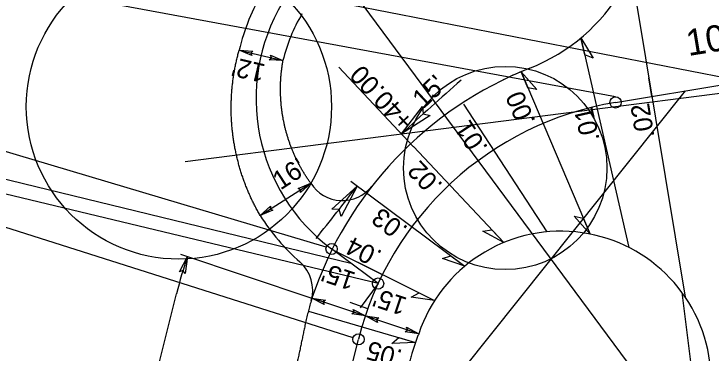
# Model space of a CAD drawing. Extents: x 472216 to 481979, y 489069 to 507339.
# Drawn here: x 477890.9 to 478076.7, y 497439.9 to 497530.3 of the extents above; entities that cross this region are included whole.
import ezdxf

# ---------------------------------------------------------------- set-up
doc = ezdxf.new("R2010")
doc.units = 0
for name, color, linetype in [('Old_Level_12', 7, 'Continuous'), ('Prop Drainage Structure Drop Inlet Grate 2 Narrow Slots and Sag Grates 840 24 CELL', 7, 'Continuous'), ('Prop Drainage Structure Drop Inlet Grate 2 Wide Slots and Sag Grates 840 22 Label', 7, 'Continuous'), ('Prop Drainage Structure Outlet Berm Ditch 850 10 CELL', 7, 'Continuous'), ('Prop Drainage Structure Pipe CSP 15in', 7, 'Continuous'), ('Prop Drainage Structure Pipe RCP 18in Class IV', 7, 'Continuous'), ('Prop Drainage Structure Pipe RCP 24in Class III Label', 7, 'Continuous'), ('Prop Erosion Embankment Toe Protection CELL', 7, 'Continuous'), ('Sheet Block Revision CELL', 7, 'Continuous'), ('Sheet Clip Boundary CELL', 7, 'Continuous'), ('Sheet North Arrow Point CELL', 7, 'Continuous'), ('Sheet PE Seal Cell', 7, 'Continuous'), ('Sheet Plot Border Inside CELL', 7, 'Continuous'), ('Sheet Plot Border Outside CELL', 7, 'Continuous'), ('Sheet Profile Grid Major CELL', 7, 'Continuous'), ('Sheet Profile Grid Minor CELL', 7, 'Continuous')]:
    doc.layers.add(name, color=color, linetype=linetype)

msp = doc.modelspace()

# ---------------------------------------------------------------- linework, layer by layer
at = {"layer": 'Old_Level_12'}
for p, q in [((478085.17, 497512.33), (477786.24, 497570.88)), ((478051.29, 497508.21), (477755.44, 497562.92)), ((478010.24, 497435.09), (478069.92, 497509.8)), ((477974.17, 497468.12), (477882.89, 497495.31)), ((477880.32, 497488.28), (477980.69, 497463.83)), ((477987.99, 497458.4), (477878.98, 497484.61)), ((477981.3, 497443.91), (477876.3, 497477.28))]:
    msp.add_line(p, q, dxfattribs=at)
for centre in [(478051.29, 497506.71), (477975.59, 497467.63), (477987.99, 497458.4), (477982.76, 497443.54)]:
    msp.add_circle(centre, 1.5, dxfattribs=at)
at = {"layer": 'Prop Drainage Structure Drop Inlet Grate 2 Narrow Slots and Sag Grates 840 24 CELL'}
for points in [[(478042.03, 497523.91), (478045.32, 497518.51), (478043.06, 497519.4)], [(478026.09, 497514.89), (478030.27, 497510.15), (478027.9, 497510.63)], [(478044.48, 497471.61), (478040.29, 497476.35), (478042.67, 497475.87)], [(478021.48, 497469.34), (478015.91, 497472.34), (478018.31, 497472.71)], [(478011.12, 497463.08), (478005.12, 497465.06), (478007.41, 497465.84)], [(478003.03, 497453.89), (477996.77, 497454.78), (477998.9, 497455.96)], [(477997.94, 497442.68), (477991.62, 497442.46), (477993.5, 497443.99)]]:
    msp.add_lwpolyline(points, close=True, dxfattribs=at)
at = {"layer": 'Prop Drainage Structure Drop Inlet Grate 2 Wide Slots and Sag Grates 840 22 Label'}
for p, q in [((478055.48, 497541.43), (478069.85, 497454.82)), ((478042.03, 497523.91), (478054.84, 497468.04)), ((477997.44, 497494.9), (477977.52, 497516.07)), ((478026.09, 497514.89), (478044.48, 497471.61)), ((478010.77, 497506.24), (478033, 497472.19)), ((477997.38, 497494.96), (478021.48, 497469.34)), ((477980.69, 497485.71), (478011.12, 497463.08)), ((477975.73, 497467.53), (478003.03, 497453.89)), ((477969.4, 497451.09), (477997.94, 497442.68))]:
    msp.add_line(p, q, dxfattribs=at)
for points in [[(478001.9, 497503.26), (477994.21, 497498.33), (477999.81, 497505.62), (478000.04, 497503.66)], [(477975.68, 497478.26), (477982.44, 497484.4), (477978.13, 497476.28), (477977.58, 497478.17)]]:
    msp.add_lwpolyline(points, close=True, dxfattribs=at)
for centre, start, end in [((478611.05, 496829.3), 131.32994, 132.6756), ((477261.53, 498039.75), 321.27392, 322.39218)]:
    msp.add_arc(centre, 910, start, end, dxfattribs=at)
at = {"layer": 'Prop Drainage Structure Outlet Berm Ditch 850 10 CELL'}
for points in [[(477954.31, 497519.18), (477950.95, 497520.62), (477954.62, 497520.41), (477954.03, 497519.89)], [(477959.27, 497519.29), (477962.63, 497517.86), (477958.96, 497518.06), (477959.55, 497518.58)], [(477966.67, 497483.73), (477970.04, 497485.14), (477967.34, 497482.66), (477967.38, 497483.44)], [(477959.92, 497477.95), (477956.55, 497476.54), (477959.26, 497479.02), (477959.22, 497478.24)], [(477935.07, 497461.58), (477937.16, 497465.64), (477936.56, 497461.08), (477935.97, 497461.87)], [(477973.57, 497452.82), (477970.35, 497454.55), (477973.99, 497454.01), (477973.35, 497453.55)], [(477981.36, 497451.52), (477984.58, 497449.79), (477980.94, 497450.33), (477981.58, 497450.8)], [(477987.8, 497448.06), (477984.58, 497449.79), (477988.22, 497449.25), (477987.58, 497448.79)], [(477995.59, 497446.77), (477998.81, 497445.04), (477995.17, 497445.58), (477995.81, 497446.04)]]:
    msp.add_lwpolyline(points, close=True, dxfattribs=at)
at = {"layer": 'Prop Drainage Structure Pipe RCP 18in Class IV'}
msp.add_line((477919.45, 497619.79), (478074.12, 497410.8), dxfattribs=at)
at = {"layer": 'Prop Drainage Structure Pipe RCP 24in Class III Label'}
for centre, radius, start, end in [((478010.07, 497562.36), 50, 291.5633, 7.2747), ((478005.45, 497507.73), 56, 149.137, 166.7027), ((478005.45, 497507.73), 44, 149.137, 166.7027), ((478065.2, 497422.86), 100, 111.5633, 161.5249), ((478065.2, 497422.86), 100, 111.5633, 116.0517), ((477978.47, 497490.52), 10, 212.5395, 322.0383), ((478005.45, 497507.73), 58, 212.5395, 228.6818), ((478036.75, 497432.36), 40, 7.2747, 161.5249), ((477960.55, 497456.66), 10, 343.6997, 48.6818)]:
    msp.add_arc(centre, radius, start, end, dxfattribs=at)
for points in [[(477956.55, 497476.54), (477956.24, 497477.08), (477955.94, 497477.63), (477955.64, 497478.18), (477955.35, 497478.73), (477955.06, 497479.29), (477954.78, 497479.85), (477954.5, 497480.41), (477954.23, 497480.98), (477953.97, 497481.55), (477953.72, 497482.12), (477953.47, 497482.69), (477953.22, 497483.26), (477952.99, 497483.84), (477952.76, 497484.42), (477952.53, 497485), (477952.31, 497485.59), (477952.1, 497486.17), (477951.9, 497486.76), (477951.7, 497487.35), (477951.51, 497487.94), (477951.32, 497488.53), (477951.14, 497489.13), (477950.97, 497489.73), (477950.81, 497490.32), (477950.65, 497490.92), (477950.49, 497491.52), (477950.35, 497492.13), (477950.21, 497492.73), (477950.08, 497493.34), (477949.95, 497493.94), (477949.83, 497494.55), (477949.72, 497495.16), (477949.61, 497495.77), (477949.51, 497496.37), (477949.42, 497496.99), (477949.33, 497497.6), (477949.25, 497498.21), (477949.18, 497498.82), (477949.11, 497499.43), (477949.05, 497500.05), (477949, 497500.66), (477948.95, 497501.27), (477948.91, 497501.89), (477948.88, 497502.5), (477948.85, 497503.12), (477948.83, 497503.73), (477948.82, 497504.34), (477948.82, 497504.96), (477948.82, 497505.57), (477948.82, 497506.18), (477948.84, 497506.8), (477948.86, 497507.41), (477948.88, 497508.02), (477948.92, 497508.63), (477948.96, 497509.24), (477949, 497509.85), (477949.06, 497510.46), (477949.12, 497511.07), (477949.18, 497511.68), (477949.26, 497512.28), (477949.33, 497512.89), (477949.42, 497513.49), (477949.51, 497514.09), (477949.61, 497514.69), (477949.72, 497515.29), (477949.83, 497515.89), (477949.95, 497516.49), (477950.07, 497517.08), (477950.2, 497517.68), (477950.34, 497518.27), (477950.48, 497518.86), (477950.63, 497519.45), (477950.95, 497520.62)], [(477970.04, 497485.14), (477969.78, 497485.51), (477969.52, 497485.89), (477969.26, 497486.26), (477969.01, 497486.64), (477968.76, 497487.02), (477968.51, 497487.41), (477968.27, 497487.8), (477968.03, 497488.19), (477967.8, 497488.58), (477967.57, 497488.98), (477967.35, 497489.38), (477967.12, 497489.78), (477966.91, 497490.18), (477966.7, 497490.59), (477966.49, 497491), (477966.28, 497491.41), (477966.09, 497491.82), (477965.89, 497492.24), (477965.7, 497492.66), (477965.51, 497493.08), (477965.33, 497493.5), (477965.16, 497493.93), (477964.98, 497494.36), (477964.81, 497494.79), (477964.65, 497495.22), (477964.49, 497495.65), (477964.34, 497496.09), (477964.19, 497496.53), (477964.04, 497496.97), (477963.9, 497497.41), (477963.77, 497497.85), (477963.64, 497498.3), (477963.51, 497498.74), (477963.39, 497499.19), (477963.27, 497499.64), (477963.16, 497500.1), (477963.06, 497500.55), (477962.95, 497501), (477962.86, 497501.46), (477962.76, 497501.92), (477962.68, 497502.37), (477962.59, 497502.83), (477962.52, 497503.29), (477962.44, 497503.76), (477962.38, 497504.22), (477962.31, 497504.68), (477962.26, 497505.15), (477962.2, 497505.61), (477962.16, 497506.08), (477962.12, 497506.55), (477962.08, 497507.02), (477962.05, 497507.49), (477962.02, 497507.95), (477962, 497508.42), (477961.98, 497508.89), (477961.97, 497509.37), (477961.96, 497509.84), (477961.96, 497510.31), (477961.96, 497510.78), (477961.97, 497511.25), (477961.98, 497511.72), (477962, 497512.2), (477962.03, 497512.67), (477962.06, 497513.14), (477962.09, 497513.61), (477962.13, 497514.09), (477962.17, 497514.56), (477962.22, 497515.03), (477962.28, 497515.5), (477962.34, 497515.97), (477962.4, 497516.45), (477962.47, 497516.92), (477962.63, 497517.86)], [(477970.35, 497454.55), (477970.13, 497453.78), (477969.91, 497453.02), (477969.7, 497452.25), (477969.5, 497451.49), (477969.3, 497450.72), (477969.11, 497449.95), (477968.92, 497449.17), (477968.74, 497448.4), (477968.57, 497447.63), (477968.41, 497446.89), (477968.27, 497446.23), (477968.13, 497445.57), (477967.99, 497444.91), (477967.86, 497444.24), (477967.72, 497443.58), (477967.58, 497442.92), (477967.44, 497442.26), (477967.3, 497441.6), (477967.17, 497440.93), (477967.03, 497440.27), (477966.89, 497439.61), (477966.75, 497438.95), (477966.61, 497438.29), (477966.47, 497437.63), (477966.34, 497436.96), (477966.2, 497436.3), (477966.06, 497435.64), (477965.92, 497434.98), (477965.78, 497434.32), (477965.65, 497433.65), (477965.51, 497432.99), (477965.37, 497432.33), (477965.23, 497431.67), (477965.09, 497431.01), (477964.95, 497430.34), (477964.82, 497429.68), (477964.68, 497429.02), (477964.54, 497428.36), (477964.4, 497427.7), (477964.26, 497427.03), (477964.12, 497426.37), (477963.99, 497425.71), (477963.85, 497425.05), (477963.71, 497424.39), (477963.57, 497423.72), (477963.43, 497423.06), (477963.3, 497422.4), (477963.16, 497421.74), (477963.02, 497421.08), (477962.88, 497420.41), (477962.74, 497419.75), (477962.6, 497419.09), (477962.47, 497418.43), (477962.33, 497417.77), (477962.19, 497417.11), (477962.05, 497416.44), (477961.91, 497415.78), (477961.78, 497415.12), (477961.64, 497414.46), (477961.5, 497413.8), (477961.36, 497413.13), (477961.22, 497412.47), (477961.08, 497411.81), (477960.95, 497411.15), (477960.81, 497410.49), (477960.67, 497409.82), (477960.53, 497409.16), (477960.39, 497408.5), (477960.25, 497407.84), (477960.12, 497407.18), (477959.98, 497406.51), (477959.84, 497405.85), (477959.7, 497405.19), (477959.56, 497404.53)], [(477998.81, 497445.04), (477998.61, 497444.52), (477998.41, 497444), (477998.22, 497443.48), (477998.03, 497442.95), (477997.85, 497442.42), (477997.67, 497441.89), (477997.49, 497441.36), (477997.32, 497440.83), (477997.16, 497440.3), (477996.98, 497439.72), (477996.79, 497439.07), (477996.6, 497438.43), (477996.41, 497437.78), (477996.22, 497437.13), (477996.03, 497436.48), (477995.84, 497435.83), (477995.65, 497435.18), (477995.46, 497434.53), (477995.27, 497433.88), (477995.08, 497433.24), (477994.89, 497432.59), (477994.7, 497431.94), (477994.5, 497431.29), (477994.31, 497430.64), (477994.12, 497429.99), (477993.93, 497429.34), (477993.74, 497428.69), (477993.55, 497428.05), (477993.36, 497427.4), (477993.17, 497426.75), (477992.98, 497426.1), (477992.79, 497425.45), (477992.6, 497424.8), (477992.41, 497424.15), (477992.22, 497423.5), (477992.03, 497422.85), (477991.84, 497422.21), (477991.65, 497421.56), (477991.45, 497420.91), (477991.26, 497420.26), (477991.07, 497419.61), (477990.88, 497418.96), (477990.69, 497418.31), (477990.5, 497417.66), (477990.31, 497417.02), (477990.12, 497416.37), (477989.93, 497415.72), (477989.74, 497415.07), (477989.55, 497414.42), (477989.36, 497413.77), (477989.17, 497413.12), (477988.98, 497412.47), (477988.79, 497411.83), (477988.59, 497411.18), (477988.4, 497410.53), (477988.21, 497409.88), (477988.02, 497409.23), (477987.83, 497408.58), (477987.64, 497407.93), (477987.45, 497407.28), (477987.26, 497406.64), (477987.07, 497405.99), (477986.88, 497405.34), (477986.69, 497404.69), (477986.5, 497404.04), (477986.31, 497403.39), (477986.12, 497402.74), (477985.93, 497402.09), (477985.74, 497401.44), (477985.54, 497400.8), (477985.35, 497400.15), (477985.16, 497399.5), (477984.97, 497398.85), (477984.78, 497398.2)]]:
    msp.add_spline(points, degree=3, dxfattribs=at)
at = {"layer": 'Prop Erosion Embankment Toe Protection CELL'}
msp.add_line((478147.68, 496839.73), (478069.01, 497456.01), dxfattribs=at)
at = {"layer": 'Sheet Block Revision CELL'}
for p, q in [((477950.95, 497520.62), (477962.63, 497517.86)), ((477956.55, 497476.54), (477970.04, 497485.14)), ((477935.27, 497466.27), (477970.35, 497454.55)), ((477911.51, 497365.04), (477934.26, 497455.71)), ((477998.81, 497445.04), (477970.35, 497454.55))]:
    msp.add_line(p, q, dxfattribs=at)
msp.add_arc((478065.2, 497422.86), 135, 161.5244, 165.9154, dxfattribs=at)
at = {"layer": 'Sheet Clip Boundary CELL'}
msp.add_arc((478005.45, 497507.73), 50, 149.137, 233.326, dxfattribs=at)
at = {"layer": 'Sheet North Arrow Point CELL'}
for p, q in [((478051.29, 497506.71), (478085.01, 497512.31)), ((477987.99, 497458.4), (477975.59, 497467.63)), ((477946.25, 497298.04), (477982.76, 497443.54))]:
    msp.add_line(p, q, dxfattribs=at)
for centre, radius, start, end in [((478005.45, 497507.73), 50, 149.137, 233.326), ((478065.2, 497422.86), 85, 99.4219, 165.9154)]:
    msp.add_arc(centre, radius, start, end, dxfattribs=at)
at = {"layer": 'Sheet PE Seal Cell'}
for p, q in [((478060.97, 497508.32), (478060.15, 497513.25)), ((477985.22, 497451.64), (477980.52, 497453.33))]:
    msp.add_line(p, q, dxfattribs=at)
at = {"layer": 'Sheet Plot Border Inside CELL'}
msp.add_line((477936.52, 497490.96), (478234.11, 497528.94), dxfattribs=at)
at = {"layer": 'Sheet Plot Border Outside CELL'}
for p, q in [((477987.99, 497458.4), (477975.59, 497467.63)), ((477975.73, 497467.53), (477989.15, 497460.83))]:
    msp.add_line(p, q, dxfattribs=at)
for centre, radius in [((477934.88, 497505.6), 40.68), ((478021.88, 497489.22), 27.1)]:
    msp.add_circle(centre, radius, dxfattribs=at)
at = {"layer": 'Sheet Profile Grid Minor CELL'}
msp.add_line((477987.99, 497458.4), (477983.21, 497451.98), dxfattribs=at)

# ---------------------------------------------------------------- texts
at = {"layer": 'Prop Drainage Structure Drop Inlet Grate 2 Narrow Slots and Sag Grates 840 24 CELL'}
for s, rotation, p in [('.00', 113.0092, (478030.03, 497501.67)), ('.01', 102.9142, (478047.07, 497496.85)), ('.02', 99.4219, (478061.68, 497497.6)), ('.01', 123.1362, (478017.42, 497494.67)), ('.02', 133.2472, (478005.44, 497484.8)), ('.03', 143.3582, (477996.21, 497473.36)), ('.04', 153.4693, (477989.37, 497466.94)), ('.05', 163.6026, (477994.74, 497440.58))]:
    msp.add_text(s, height=5, rotation=rotation, dxfattribs=at).set_placement(p)
at = {"layer": 'Prop Drainage Structure Drop Inlet Grate 2 Wide Slots and Sag Grates 840 22 Label'}
for s, rotation, p in [('+40.00', 133.2472, (477997.83, 497502.04)), ("15'", 43.0902, (478000.03, 497504.84))]:
    msp.add_text(s, height=5, rotation=rotation, dxfattribs=at).set_placement(p)
at = {"layer": 'Prop Drainage Structure Pipe CSP 15in'}
for s, rotation, p in [("12'", 166.7027, (477958.21, 497516.78)), ("16'", 33.0542, (477961.97, 497483.21)), ("15'", 161.5249, (477982.31, 497461.2)), ("15'", 161.5249, (477996.01, 497454.5))]:
    msp.add_text(s, height=5, rotation=rotation, dxfattribs=at).set_placement(p)
at = {"layer": 'Sheet Profile Grid Major CELL'}
msp.add_text('10+00', height=7, rotation=9.4219, dxfattribs=at).set_placement((478070.71, 497519.06))

doc.saveas('drawing.dxf')
